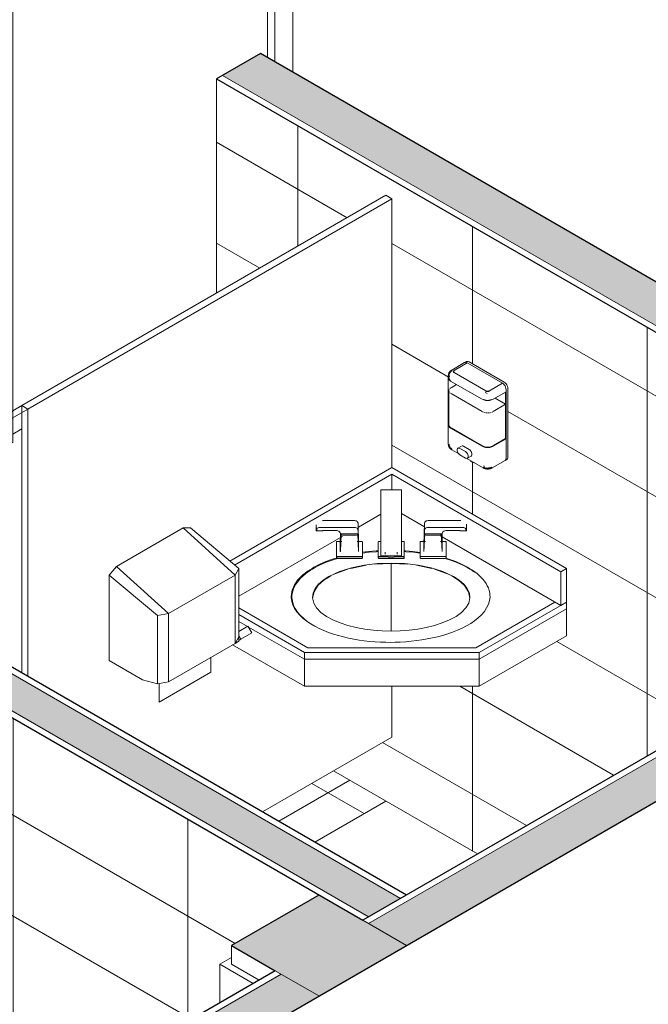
# Model space of a CAD drawing. Header units: metres. Extents: x -33 to 126, y -29 to 31.
# Tile 442 of 656: x 70.21 to 71.74, y 9.43 to 11.82. Entities that reach past the tile are written whole.
import ezdxf

# ---------------------------------------------------------------- set-up
doc = ezdxf.new("R2010")
doc.units = ezdxf.units.M
for name, color, linetype, lineweight in [('A-DOOR', 31, 'Continuous', 18), ('A-DOOR-FRAM', 31, 'Continuous', 25), ('A-FLOR', 192, 'Continuous', 18), ('A-FLOR-PATT', 8, 'Continuous', 18), ('A-GENM', 13, 'Continuous', 18), ('A-WALL', 113, 'Continuous', 18), ('A-WALL-PATT', 111, 'Continuous', 35), ('G-IMPT', 8, 'Continuous', 18), ('P-SANR-FIXT', 6, 'Continuous', 18), ('Q-SPCQ', 91, 'Continuous', 18)]:
    doc.layers.add(name, color=color, linetype=linetype, lineweight=lineweight)

# ---------------------------------------------------------------- blocks, each defined once
blk = doc.blocks.new('_ESPELHO - _ESPELHO-1696828-PERSPECTIVA GERAL')
at = {"layer": 'A-GENM', "lineweight": 9}
for p, q in [((-4.17, 9.5415), (-4.1983, 9.5252)), ((-4.1983, 9.5252), (-4.1175, 9.4786)), ((-4.1983, 9.4319), (-4.1983, 9.5252)), ((-4.1034, 9.4867), (-4.17, 9.5252))]:
    blk.add_line(p, q, dxfattribs=at)
blk = doc.blocks.new('M_Descarga simples1 - 80X160 _PNE F_-1587955-PERSPECTIVA GERAL')
at = {"layer": 'A-DOOR', "lineweight": 9}
for p, q in [((-5.2407, 10.5563), (-4.6791, 10.8806)), ((-4.665, 10.8724), (-5.2266, 10.5482)), ((-4.6791, 10.8806), (-4.6791, 10.2321)), ((-4.665, 10.8724), (-4.6791, 10.8806)), ((-4.665, 10.2239), (-4.665, 10.8724))]:
    blk.add_line(p, q, dxfattribs=at)
blk = doc.blocks.new('Modelos genéricos 2 - Modelos genéricos 3-2388687-PERSPECTIVA GERAL')
at = {"layer": 'A-GENM', "lineweight": 9}
for p, q in [((-3.7811, 10.7305), (-4.1744, 10.5035)), ((-3.3569, 10.4856), (-3.7811, 10.7305)), ((-4.1629, 10.4938), (-3.7811, 10.7142)), ((-3.7811, 10.7142), (-3.371, 10.4774)), ((-3.7811, 10.6756), (-3.7811, 10.7142)), ((-3.8076, 10.6173), (-3.8623, 10.5857)), ((-3.7017, 10.5867), (-3.7576, 10.619)), ((-3.9059, 10.5605), (-4.1527, 10.418)), ((-3.9012, 10.5632), (-3.9043, 10.5614)), ((-3.6607, 10.563), (-3.6638, 10.5648)), ((-3.371, 10.3958), (-3.659, 10.5621)), ((-3.9701, 10.4887), (-3.9701, 10.4862)), ((-3.371, 10.4774), (-3.3569, 10.4856)), ((-3.371, 10.3958), (-3.371, 10.4774)), ((-3.3569, 10.4039), (-3.3569, 10.4856)), ((-4.024, 10.413), (-4.0247, 10.409)), ((-3.3851, 10.4039), (-3.5773, 10.293)), ((-3.569, 10.2815), (-3.3569, 10.4039)), ((-3.569, 10.2815), (-3.3569, 10.4039)), ((-3.3569, 10.4039), (-3.371, 10.3958)), ((-3.3569, 10.4039), (-3.3569, 10.3876)), ((-3.3569, 10.3223), (-3.3569, 10.4039)), ((-3.985, 10.293), (-4.1527, 10.3898)), ((-4.1527, 10.3735), (-3.9933, 10.2815)), ((-4.1527, 10.3735), (-3.9933, 10.2815)), ((-3.3569, 10.3876), (-3.569, 10.2651)), ((-4.1316, 10.345), (-4.1527, 10.3572)), ((-3.9933, 10.2651), (-4.1289, 10.3434)), ((-3.3569, 10.3223), (-3.569, 10.1998)), ((-3.9933, 10.1998), (-4.1675, 10.3004)), ((-3.9933, 10.2815), (-3.569, 10.2815)), ((-3.9933, 10.2651), (-3.9933, 10.2815)), ((-3.9933, 10.2815), (-3.569, 10.2815)), ((-3.9933, 10.1998), (-3.9933, 10.2815)), ((-3.5773, 10.293), (-3.985, 10.293)), ((-3.569, 10.2651), (-3.569, 10.2815)), ((-3.569, 10.2815), (-3.569, 10.1998)), ((-3.569, 10.2651), (-3.9933, 10.2651)), ((-3.569, 10.1998), (-3.9933, 10.1998))]:
    blk.add_line(p, q, dxfattribs=at)
for points in [[(-3.8524, 10.5247, 0), (-3.8375, 10.5265, 0), (-3.8194, 10.528, 0), (-3.8141, 10.5284, 0)], [(-3.7508, 10.5282, 0), (-3.7482, 10.528, 0), (-3.7301, 10.5265, 0), (-3.7125, 10.5243, 0)], [(-4.0254, 10.4143, 0), (-4.0253, 10.4184, 0), (-4.025, 10.4234, 0), (-4.024, 10.4293, 0), (-4.0223, 10.4351, 0), (-4.0201, 10.4405, 0), (-4.0174, 10.4457, 0), (-4.0142, 10.4509, 0), (-4.0105, 10.456, 0), (-4.0064, 10.4608, 0), (-4.0019, 10.4654, 0), (-3.9971, 10.4699, 0), (-3.9918, 10.4744, 0), (-3.9859, 10.4787, 0), (-3.9802, 10.4825, 0), (-3.9748, 10.4858, 0), (-3.9701, 10.4887, 0)], [(-3.9701, 10.4887, 0), (-3.9576, 10.4951, 0), (-3.9417, 10.5022, 0), (-3.9251, 10.5082, 0), (-3.9139, 10.5117, 0)], [(-3.651, 10.5109, 0), (-3.6425, 10.5082, 0), (-3.6259, 10.5022, 0), (-3.61, 10.4951, 0), (-3.5975, 10.4887, 0)], [(-3.5975, 10.4887, 0), (-3.5926, 10.4857, 0), (-3.587, 10.4822, 0), (-3.581, 10.4782, 0), (-3.575, 10.4737, 0), (-3.5696, 10.4691, 0), (-3.5647, 10.4644, 0), (-3.5602, 10.4595, 0), (-3.5561, 10.4544, 0), (-3.5524, 10.4491, 0), (-3.5494, 10.4437, 0), (-3.5468, 10.4382, 0), (-3.5448, 10.4324, 0), (-3.5435, 10.4263, 0), (-3.5429, 10.4207, 0), (-3.5428, 10.4162, 0)], [(-3.7846, 10.3061, 0), (-3.796, 10.3064, 0), (-3.8085, 10.3068, 0), (-3.8218, 10.3075, 0), (-3.8351, 10.3087, 0), (-3.848, 10.3102, 0), (-3.8607, 10.3119, 0), (-3.8734, 10.3141, 0), (-3.886, 10.3166, 0), (-3.8985, 10.3194, 0), (-3.9107, 10.3227, 0), (-3.9228, 10.3263, 0), (-3.9346, 10.3304, 0), (-3.9461, 10.3349, 0), (-3.9572, 10.3398, 0), (-3.9679, 10.3453, 0), (-3.9781, 10.3512, 0), (-3.9877, 10.3576, 0), (-3.9965, 10.3645, 0), (-4.0044, 10.372, 0), (-4.0113, 10.3799, 0), (-4.017, 10.3883, 0), (-4.0213, 10.397, 0), (-4.0242, 10.4064, 0), (-4.0254, 10.4143, 0)], [(-3.5428, 10.4162, 0), (-3.5438, 10.4081, 0), (-3.5467, 10.3986, 0), (-3.5509, 10.3898, 0), (-3.5565, 10.3813, 0), (-3.5634, 10.3732, 0), (-3.5713, 10.3657, 0), (-3.5801, 10.3586, 0), (-3.5897, 10.3521, 0), (-3.6, 10.3461, 0), (-3.6107, 10.3406, 0), (-3.6219, 10.3356, 0), (-3.6335, 10.331, 0), (-3.6454, 10.3269, 0), (-3.6575, 10.3232, 0), (-3.6699, 10.3199, 0), (-3.6824, 10.3169, 0), (-3.6952, 10.3144, 0), (-3.708, 10.3122, 0), (-3.7208, 10.3104, 0), (-3.7338, 10.3088, 0), (-3.7472, 10.3077, 0), (-3.7606, 10.3069, 0), (-3.7732, 10.3064, 0), (-3.7846, 10.3061, 0)]]:
    blk.add_polyline3d(points, dxfattribs=at)
blk = doc.blocks.new('Pedestal_Sink_1 - Pedestal_Sink_7089 2-506972-PERSPECTIVA GERAL')
at = {"layer": 'P-SANR-FIXT', "lineweight": 9}
for p, q in [((-3.7576, 10.6761), (-3.8076, 10.6761)), ((-3.8076, 10.5485), (-3.8076, 10.6745)), ((-3.7576, 10.6745), (-3.7576, 10.5485)), ((-3.965, 10.5913), (-3.965, 10.5782)), ((-3.8718, 10.5852), (-3.956, 10.5852)), ((-3.949, 10.6016), (-3.8718, 10.6016)), ((-3.8628, 10.5945), (-3.8617, 10.5433)), ((-3.8628, 10.5945), (-3.8628, 10.5781)), ((-3.7032, 10.5433), (-3.7021, 10.5945)), ((-3.7021, 10.5945), (-3.7021, 10.5781)), ((-3.6931, 10.6016), (-3.6133, 10.6016)), ((-3.6089, 10.5852), (-3.6931, 10.5852)), ((-3.5999, 10.5782), (-3.5999, 10.5928)), ((-3.9633, 10.5821), (-3.9633, 10.5766)), ((-3.9633, 10.5766), (-3.9505, 10.5766)), ((-3.9469, 10.5778), (-3.9174, 10.5778)), ((-3.9063, 10.5433), (-3.9057, 10.5714)), ((-3.9054, 10.5679), (-3.9063, 10.5268)), ((-3.9061, 10.5268), (-3.9039, 10.5697)), ((-3.9049, 10.5684), (-3.9048, 10.5706)), ((-3.9047, 10.5705), (-3.9048, 10.5686)), ((-3.9039, 10.5697), (-3.8639, 10.5697)), ((-3.9039, 10.5697), (-3.9039, 10.5682)), ((-3.9009, 10.5665), (-3.8668, 10.5665)), ((-3.8639, 10.5697), (-3.8617, 10.5268)), ((-3.8639, 10.5682), (-3.8639, 10.5697)), ((-3.8635, 10.5786), (-3.8636, 10.5807)), ((-3.8634, 10.5785), (-3.8635, 10.5805)), ((-3.8617, 10.5268), (-3.8628, 10.5781)), ((-3.7021, 10.5781), (-3.7032, 10.5268)), ((-3.7032, 10.5268), (-3.701, 10.5697)), ((-3.7015, 10.5785), (-3.7014, 10.5805)), ((-3.7013, 10.5807), (-3.7014, 10.5786)), ((-3.701, 10.5697), (-3.661, 10.5697)), ((-3.701, 10.5697), (-3.701, 10.5682)), ((-3.6981, 10.5665), (-3.664, 10.5665)), ((-3.661, 10.5697), (-3.6588, 10.5268)), ((-3.661, 10.5682), (-3.661, 10.5697)), ((-3.6601, 10.5686), (-3.6602, 10.5705)), ((-3.6601, 10.5706), (-3.6599, 10.5684)), ((-3.6586, 10.5268), (-3.6595, 10.5679)), ((-3.6592, 10.5714), (-3.6586, 10.5433)), ((-3.6475, 10.5778), (-3.618, 10.5778)), ((-3.6144, 10.5766), (-3.6016, 10.5766)), ((-3.6016, 10.5821), (-3.6016, 10.5766)), ((-3.9157, 10.5499), (-3.9157, 10.5155)), ((-3.9061, 10.5508), (-3.9142, 10.5508)), ((-3.9063, 10.5433), (-3.9063, 10.5268)), ((-3.9061, 10.5361), (-3.9061, 10.5268)), ((-3.9057, 10.5512), (-3.9058, 10.5484)), ((-3.9057, 10.5547), (-3.9056, 10.5565)), ((-3.9023, 10.5508), (-3.9048, 10.5508)), ((-3.8629, 10.5508), (-3.8654, 10.5508)), ((-3.8616, 10.5442), (-3.8618, 10.5494)), ((-3.8617, 10.5268), (-3.8617, 10.5432)), ((-3.8539, 10.5508), (-3.8608, 10.5508)), ((-3.8524, 10.5155), (-3.8524, 10.5499)), ((-3.8141, 10.5499), (-3.8141, 10.5155)), ((-3.8076, 10.5508), (-3.8126, 10.5508)), ((-3.7523, 10.5508), (-3.7576, 10.5508)), ((-3.7508, 10.5155), (-3.7508, 10.5499)), ((-3.7125, 10.5499), (-3.7125, 10.5155)), ((-3.703, 10.5508), (-3.711, 10.5508)), ((-3.7033, 10.5442), (-3.703, 10.5494)), ((-3.7032, 10.5432), (-3.7032, 10.5267)), ((-3.6995, 10.5508), (-3.702, 10.5508)), ((-3.66, 10.5508), (-3.6626, 10.5508)), ((-3.6593, 10.5565), (-3.6592, 10.5547)), ((-3.6591, 10.5484), (-3.6592, 10.5512)), ((-3.6507, 10.5508), (-3.6588, 10.5508)), ((-3.6588, 10.5268), (-3.6588, 10.5361)), ((-3.6586, 10.5433), (-3.6586, 10.5268)), ((-3.6492, 10.5155), (-3.6492, 10.5499)), ((-3.9157, 10.5155), (-3.9157, 10.5148)), ((-3.9157, 10.5154), (-3.9157, 10.5109)), ((-3.9143, 10.5143), (-3.9138, 10.5143)), ((-3.9138, 10.5144), (-3.8543, 10.5144)), ((-3.9138, 10.5143), (-3.8543, 10.5143)), ((-3.8543, 10.5137), (-3.9138, 10.5137)), ((-3.9063, 10.5268), (-3.9061, 10.5268)), ((-3.8543, 10.5143), (-3.8538, 10.5143)), ((-3.8524, 10.5148), (-3.8524, 10.5155)), ((-3.8524, 10.5109), (-3.8524, 10.5154)), ((-3.8141, 10.5155), (-3.8141, 10.5148)), ((-3.8141, 10.5154), (-3.8141, 10.5109)), ((-3.8127, 10.5143), (-3.8122, 10.5143)), ((-3.8122, 10.5144), (-3.7934, 10.5144)), ((-3.8122, 10.5143), (-3.7933, 10.5143)), ((-3.7926, 10.5137), (-3.8122, 10.5137)), ((-3.8076, 10.5163), (-3.7576, 10.5163)), ((-3.8076, 10.515), (-3.7576, 10.515)), ((-3.797, 10.5253), (-3.797, 10.5198)), ((-3.7527, 10.5137), (-3.7728, 10.5137)), ((-3.7719, 10.5143), (-3.7527, 10.5143)), ((-3.7718, 10.5144), (-3.7527, 10.5144)), ((-3.7682, 10.5198), (-3.7682, 10.5253)), ((-3.7527, 10.5143), (-3.7522, 10.5143)), ((-3.7508, 10.5148), (-3.7508, 10.5155)), ((-3.7508, 10.5109), (-3.7508, 10.5154)), ((-3.7125, 10.5155), (-3.7125, 10.5148)), ((-3.7125, 10.5148), (-3.7125, 10.5109)), ((-3.7106, 10.5144), (-3.651, 10.5144)), ((-3.6588, 10.5268), (-3.6586, 10.5268)), ((-3.6492, 10.5148), (-3.6492, 10.5155)), ((-3.6492, 10.5109), (-3.6492, 10.5148)), ((-3.8543, 10.5098), (-3.9138, 10.5098)), ((-3.881, 10.4857), (-3.8437, 10.4935)), ((-3.8227, 10.4961), (-3.7826, 10.4975)), ((-3.7527, 10.5098), (-3.8122, 10.5098)), ((-3.7826, 10.4975), (-3.7425, 10.4961)), ((-3.7215, 10.4935), (-3.6842, 10.4857)), ((-3.7106, 10.5098), (-3.651, 10.5098)), ((-3.934, 10.4645), (-3.934, 10.4662)), ((-3.9231, 10.4705), (-3.8876, 10.4838)), ((-3.6776, 10.4838), (-3.6421, 10.4705)), ((-3.6312, 10.4662), (-3.6312, 10.4645)), ((-4.0236, 10.4044), (-4.0236, 10.4143))]:
    blk.add_line(p, q, dxfattribs=at)
for points in [[(-3.8076, 10.6745, 0), (-3.8076, 10.6756, 0), (-3.8076, 10.6761, 0)], [(-3.7576, 10.6761, 0), (-3.7576, 10.6756, 0), (-3.7576, 10.6745, 0)], [(-3.956, 10.5852, 0), (-3.9582, 10.585, 0), (-3.9603, 10.5843, 0), (-3.9621, 10.5832, 0), (-3.9636, 10.5818, 0), (-3.9645, 10.5802, 0), (-3.965, 10.5784, 0)], [(-3.8718, 10.6016, 0), (-3.8695, 10.6014, 0), (-3.8674, 10.6007, 0), (-3.8655, 10.5995, 0), (-3.8641, 10.5981, 0), (-3.8632, 10.5964, 0), (-3.8628, 10.5945, 0)], [(-3.8628, 10.5781, 0), (-3.8632, 10.5799, 0), (-3.8641, 10.5816, 0), (-3.8655, 10.5831, 0), (-3.8674, 10.5842, 0), (-3.8695, 10.5849, 0), (-3.8718, 10.5852, 0)], [(-3.7021, 10.5945, 0), (-3.7017, 10.5964, 0), (-3.7008, 10.5981, 0), (-3.6993, 10.5995, 0), (-3.6975, 10.6007, 0), (-3.6954, 10.6014, 0), (-3.6931, 10.6016, 0)], [(-3.6931, 10.5852, 0), (-3.6954, 10.5849, 0), (-3.6975, 10.5842, 0), (-3.6993, 10.5831, 0), (-3.7008, 10.5816, 0), (-3.7017, 10.5799, 0), (-3.7021, 10.5781, 0)], [(-3.5999, 10.5784, 0), (-3.6003, 10.5802, 0), (-3.6013, 10.5818, 0), (-3.6027, 10.5832, 0), (-3.6046, 10.5843, 0), (-3.6067, 10.585, 0), (-3.6089, 10.5852, 0)], [(-3.965, 10.5784, 0), (-3.9649, 10.578, 0), (-3.9648, 10.5776, 0), (-3.9645, 10.5772, 0), (-3.9642, 10.5769, 0), (-3.9638, 10.5767, 0), (-3.9633, 10.5766, 0)], [(-3.9505, 10.5766, 0), (-3.9502, 10.5766, 0), (-3.9499, 10.5767, 0), (-3.9496, 10.5768, 0), (-3.9494, 10.577, 0)], [(-3.9494, 10.577, 0), (-3.9489, 10.5774, 0), (-3.9483, 10.5776, 0), (-3.9476, 10.5778, 0), (-3.9469, 10.5778, 0)], [(-3.9174, 10.5778, 0), (-3.9147, 10.5776, 0), (-3.9121, 10.5769, 0), (-3.9098, 10.5757, 0), (-3.9079, 10.5741, 0), (-3.9065, 10.5722, 0), (-3.9056, 10.5701, 0), (-3.9054, 10.5679, 0)], [(-3.9039, 10.5682, 0), (-3.903, 10.567, 0), (-3.9009, 10.5665, 0)], [(-3.8668, 10.5665, 0), (-3.8647, 10.567, 0), (-3.8639, 10.5682, 0)], [(-3.701, 10.5682, 0), (-3.7001, 10.567, 0), (-3.6981, 10.5665, 0)], [(-3.664, 10.5665, 0), (-3.6619, 10.567, 0), (-3.661, 10.5682, 0)], [(-3.6595, 10.5679, 0), (-3.6592, 10.5701, 0), (-3.6584, 10.5722, 0), (-3.657, 10.5741, 0), (-3.6551, 10.5757, 0), (-3.6528, 10.5769, 0), (-3.6502, 10.5776, 0), (-3.6475, 10.5778, 0)], [(-3.618, 10.5778, 0), (-3.6173, 10.5778, 0), (-3.6166, 10.5776, 0), (-3.616, 10.5774, 0), (-3.6155, 10.577, 0)], [(-3.6155, 10.577, 0), (-3.6153, 10.5768, 0), (-3.615, 10.5767, 0), (-3.6147, 10.5766, 0), (-3.6144, 10.5766, 0)], [(-3.6016, 10.5766, 0), (-3.6011, 10.5767, 0), (-3.6007, 10.5769, 0), (-3.6003, 10.5772, 0), (-3.6001, 10.5776, 0), (-3.5999, 10.578, 0), (-3.5999, 10.5784, 0)], [(-3.9142, 10.5508, 0), (-3.9146, 10.5507, 0), (-3.915, 10.5506, 0), (-3.9153, 10.5505, 0), (-3.9155, 10.5503, 0), (-3.9156, 10.5501, 0), (-3.9157, 10.5499, 0)], [(-3.8524, 10.5499, 0), (-3.8525, 10.5501, 0), (-3.8526, 10.5503, 0), (-3.8529, 10.5505, 0), (-3.8532, 10.5506, 0), (-3.8535, 10.5507, 0), (-3.8539, 10.5508, 0)], [(-3.8126, 10.5508, 0), (-3.813, 10.5507, 0), (-3.8134, 10.5506, 0), (-3.8137, 10.5505, 0), (-3.8139, 10.5503, 0), (-3.814, 10.5501, 0), (-3.8141, 10.5499, 0)], [(-3.8076, 10.5163, 0), (-3.8076, 10.5208, 0), (-3.8076, 10.5258, 0), (-3.8076, 10.531, 0), (-3.8076, 10.536, 0), (-3.8076, 10.5408, 0), (-3.8076, 10.545, 0), (-3.8076, 10.5485, 0)], [(-3.7576, 10.5485, 0), (-3.7576, 10.545, 0), (-3.7576, 10.5408, 0), (-3.7576, 10.536, 0), (-3.7576, 10.531, 0), (-3.7576, 10.5258, 0), (-3.7576, 10.5208, 0), (-3.7576, 10.5163, 0)], [(-3.7508, 10.5499, 0), (-3.7509, 10.5501, 0), (-3.751, 10.5503, 0), (-3.7513, 10.5505, 0), (-3.7516, 10.5506, 0), (-3.7519, 10.5507, 0), (-3.7523, 10.5508, 0)], [(-3.711, 10.5508, 0), (-3.7114, 10.5507, 0), (-3.7117, 10.5506, 0), (-3.712, 10.5505, 0), (-3.7123, 10.5503, 0), (-3.7124, 10.5501, 0), (-3.7125, 10.5499, 0)], [(-3.6492, 10.5499, 0), (-3.6492, 10.5501, 0), (-3.6494, 10.5503, 0), (-3.6496, 10.5505, 0), (-3.6499, 10.5506, 0), (-3.6503, 10.5507, 0), (-3.6507, 10.5508, 0)], [(-3.9157, 10.5155, 0), (-3.9156, 10.5152, 0), (-3.9154, 10.5149, 0), (-3.9152, 10.5147, 0), (-3.9148, 10.5145, 0), (-3.9143, 10.5144, 0), (-3.9138, 10.5144, 0)], [(-3.9138, 10.5137, 0), (-3.9143, 10.5138, 0), (-3.9148, 10.5139, 0), (-3.9152, 10.5141, 0), (-3.9154, 10.5143, 0)], [(-3.8543, 10.5144, 0), (-3.8538, 10.5144, 0), (-3.8534, 10.5145, 0), (-3.853, 10.5147, 0), (-3.8527, 10.5149, 0), (-3.8525, 10.5152, 0), (-3.8524, 10.5155, 0)], [(-3.8527, 10.5143, 0), (-3.853, 10.5141, 0), (-3.8534, 10.5139, 0), (-3.8538, 10.5138, 0), (-3.8543, 10.5137, 0)], [(-3.8141, 10.5265, 0), (-3.8182, 10.5262, 0), (-3.8363, 10.5247, 0), (-3.8524, 10.5227, 0)], [(-3.8141, 10.5155, 0), (-3.814, 10.5152, 0), (-3.8138, 10.5149, 0), (-3.8136, 10.5147, 0), (-3.8132, 10.5145, 0), (-3.8127, 10.5144, 0), (-3.8122, 10.5144, 0)], [(-3.8122, 10.5137, 0), (-3.8127, 10.5138, 0), (-3.8132, 10.5139, 0), (-3.8136, 10.5141, 0), (-3.8138, 10.5143, 0)], [(-3.8076, 10.5151, 0), (-3.8076, 10.5153, 0), (-3.8076, 10.5157, 0), (-3.8076, 10.5163, 0)], [(-3.7705, 10.5153, 0), (-3.7724, 10.5139, 0), (-3.7754, 10.5126, 0), (-3.7789, 10.5118, 0), (-3.7826, 10.5115, 0), (-3.7863, 10.5118, 0), (-3.7898, 10.5126, 0), (-3.7928, 10.5139, 0), (-3.7948, 10.5154, 0)], [(-3.7576, 10.5163, 0), (-3.7576, 10.5157, 0), (-3.7576, 10.5153, 0), (-3.7576, 10.5151, 0)], [(-3.7527, 10.5144, 0), (-3.7522, 10.5144, 0), (-3.7518, 10.5145, 0), (-3.7514, 10.5147, 0), (-3.7511, 10.5149, 0), (-3.7509, 10.5152, 0), (-3.7508, 10.5155, 0)], [(-3.7511, 10.5143, 0), (-3.7514, 10.5141, 0), (-3.7518, 10.5139, 0), (-3.7522, 10.5138, 0), (-3.7527, 10.5137, 0)], [(-3.7124, 10.5226, 0), (-3.7289, 10.5247, 0), (-3.747, 10.5262, 0), (-3.7508, 10.5265, 0)], [(-3.7125, 10.5155, 0), (-3.7124, 10.5152, 0), (-3.7122, 10.5149, 0), (-3.7119, 10.5147, 0), (-3.7115, 10.5145, 0), (-3.7111, 10.5144, 0), (-3.7106, 10.5144, 0)], [(-3.651, 10.5144, 0), (-3.6506, 10.5144, 0), (-3.6501, 10.5145, 0), (-3.6497, 10.5147, 0), (-3.6494, 10.5149, 0), (-3.6492, 10.5152, 0), (-3.6492, 10.5155, 0)], [(-3.9129, 10.5099, 0), (-3.9239, 10.5064, 0), (-3.9405, 10.5004, 0), (-3.9564, 10.4933, 0), (-3.9689, 10.4869, 0)], [(-3.934, 10.4662, 0), (-3.9083, 10.4781, 0), (-3.8792, 10.4872, 0), (-3.848, 10.4935, 0), (-3.8156, 10.4973, 0), (-3.7826, 10.4986, 0)], [(-3.9138, 10.5098, 0), (-3.9143, 10.5098, 0), (-3.9148, 10.5099, 0), (-3.9152, 10.5101, 0), (-3.9154, 10.5103, 0), (-3.9156, 10.5106, 0), (-3.9157, 10.5109, 0)], [(-3.9141, 10.5117, 0), (-3.9141, 10.5115, 0), (-3.9139, 10.5112, 0)], [(-3.8524, 10.5109, 0), (-3.8525, 10.5106, 0), (-3.8527, 10.5103, 0), (-3.853, 10.5101, 0), (-3.8534, 10.5099, 0), (-3.8538, 10.5098, 0), (-3.8543, 10.5098, 0)], [(-3.8542, 10.5112, 0), (-3.8541, 10.5115, 0), (-3.854, 10.5117, 0)], [(-3.8122, 10.5098, 0), (-3.8127, 10.5098, 0), (-3.8132, 10.5099, 0), (-3.8136, 10.5101, 0), (-3.8138, 10.5103, 0), (-3.814, 10.5106, 0), (-3.8141, 10.5109, 0)], [(-3.8125, 10.5117, 0), (-3.8125, 10.5115, 0), (-3.8123, 10.5112, 0)], [(-3.7826, 10.4986, 0), (-3.7496, 10.4973, 0), (-3.7172, 10.4935, 0), (-3.686, 10.4872, 0), (-3.6569, 10.4781, 0), (-3.6312, 10.4662, 0)], [(-3.7826, 10.4975, 0), (-3.7826, 10.4668, 0), (-3.7826, 10.4331, 0), (-3.7826, 10.3982, 0), (-3.7826, 10.3642, 0), (-3.7826, 10.3335, 0)], [(-3.7508, 10.5109, 0), (-3.7509, 10.5106, 0), (-3.7511, 10.5103, 0), (-3.7514, 10.5101, 0), (-3.7518, 10.5099, 0), (-3.7522, 10.5098, 0), (-3.7527, 10.5098, 0)], [(-3.7526, 10.5112, 0), (-3.7525, 10.5115, 0), (-3.7524, 10.5117, 0)], [(-3.7106, 10.5098, 0), (-3.7111, 10.5098, 0), (-3.7115, 10.5099, 0), (-3.7119, 10.5101, 0), (-3.7122, 10.5103, 0), (-3.7124, 10.5106, 0), (-3.7125, 10.5109, 0)], [(-3.7109, 10.5117, 0), (-3.7108, 10.5115, 0), (-3.7106, 10.5112, 0)], [(-3.5963, 10.4869, 0), (-3.6088, 10.4933, 0), (-3.6247, 10.5004, 0), (-3.6413, 10.5064, 0), (-3.6523, 10.5099, 0)], [(-3.651, 10.5112, 0), (-3.6508, 10.5115, 0), (-3.6508, 10.5117, 0)], [(-3.6492, 10.5109, 0), (-3.6492, 10.5106, 0), (-3.6494, 10.5103, 0), (-3.6497, 10.5101, 0), (-3.6501, 10.5099, 0), (-3.6506, 10.5098, 0), (-3.651, 10.5098, 0)], [(-3.9689, 10.4869, 0), (-3.9738, 10.4839, 0), (-3.9794, 10.4804, 0), (-3.9854, 10.4764, 0), (-3.9914, 10.4719, 0), (-3.9968, 10.4672, 0), (-4.0017, 10.4626, 0), (-4.0062, 10.4577, 0), (-4.0103, 10.4526, 0), (-4.014, 10.4473, 0), (-4.017, 10.4419, 0), (-4.0196, 10.4364, 0), (-4.0216, 10.4306, 0), (-4.0229, 10.4244, 0), (-4.0235, 10.4189, 0), (-4.0236, 10.4143, 0)], [(-3.9736, 10.4135, 0), (-3.9699, 10.4288, 0), (-3.9606, 10.4438, 0), (-3.9459, 10.4574, 0), (-3.9295, 10.4674, 0)], [(-3.9736, 10.414, 0), (-3.9723, 10.4257, 0), (-3.9672, 10.437, 0), (-3.9588, 10.4477, 0), (-3.9476, 10.4574, 0), (-3.934, 10.4662, 0)], [(-3.6357, 10.4674, 0), (-3.6193, 10.4574, 0), (-3.6046, 10.4438, 0), (-3.5953, 10.4288, 0), (-3.5916, 10.4135, 0)], [(-3.6312, 10.4662, 0), (-3.6176, 10.4574, 0), (-3.6064, 10.4477, 0), (-3.598, 10.437, 0), (-3.5929, 10.4257, 0), (-3.5916, 10.414, 0)], [(-3.5805, 10.4769, 0), (-3.5863, 10.4807, 0), (-3.5916, 10.484, 0), (-3.5963, 10.4869, 0)], [(-4.0236, 10.4143, 0), (-4.0226, 10.4062, 0), (-4.0197, 10.3967, 0), (-4.0155, 10.388, 0), (-4.0099, 10.3795, 0), (-4.003, 10.3714, 0), (-3.9951, 10.3639, 0), (-3.9863, 10.3568, 0), (-3.9768, 10.3504, 0)], [(-3.7826, 10.3335, 0), (-3.8043, 10.3341, 0), (-3.8258, 10.3357, 0), (-3.847, 10.3383, 0), (-3.8676, 10.3421, 0), (-3.8876, 10.347, 0), (-3.9065, 10.3532, 0), (-3.9241, 10.3605, 0), (-3.9399, 10.369, 0), (-3.9533, 10.3788, 0), (-3.9639, 10.3898, 0), (-3.9708, 10.4016, 0), (-3.9736, 10.414, 0)], [(-3.5916, 10.414, 0), (-3.5944, 10.4016, 0), (-3.6013, 10.3898, 0), (-3.6119, 10.3788, 0), (-3.6253, 10.369, 0), (-3.6411, 10.3605, 0), (-3.6587, 10.3532, 0), (-3.6776, 10.347, 0), (-3.6976, 10.3421, 0), (-3.7182, 10.3383, 0), (-3.7394, 10.3357, 0), (-3.7609, 10.3341, 0), (-3.7826, 10.3335, 0)]]:
    blk.add_polyline3d(points, dxfattribs=at)
blk = doc.blocks.new('Soap_Dispenser_3270 - sab liquida-2388791-PERSPECTIVA GERAL')
at = {"layer": 'A-GENM', "lineweight": 9}
for p, q in [((-3.6043, 10.9849), (-3.6357, 10.9667)), ((-3.598, 10.9842), (-3.6294, 10.9661)), ((-3.598, 10.9842), (-3.6294, 10.9661)), ((-3.5998, 10.9874), (-3.6043, 10.9849)), ((-3.5127, 10.935), (-3.598, 10.9842)), ((-3.5127, 10.935), (-3.598, 10.9842)), ((-3.5935, 10.9868), (-3.5082, 10.9376)), ((-3.644, 10.9531), (-3.644, 10.9479)), ((-3.644, 10.9479), (-3.644, 10.8339)), ((-3.6313, 10.9635), (-3.6313, 10.9622)), ((-3.6313, 10.9622), (-3.6304, 10.9603)), ((-3.6294, 10.9609), (-3.5531, 10.9168)), ((-3.6294, 10.9609), (-3.5531, 10.9168)), ((-3.6385, 10.9234), (-3.64, 10.9221)), ((-3.562, 10.8961), (-3.6384, 10.9402)), ((-3.6384, 10.9402), (-3.562, 10.8961)), ((-3.624, 10.9318), (-3.6373, 10.9242)), ((-3.5441, 10.9168), (-3.5127, 10.935)), ((-3.5441, 10.9168), (-3.5127, 10.935)), ((-3.5037, 10.9194), (-3.5037, 10.9142)), ((-3.5037, 10.7535), (-3.5037, 10.9194)), ((-3.4992, 10.922), (-3.4992, 10.7561)), ((-3.6424, 10.917), (-3.6424, 10.8339)), ((-3.64, 10.912), (-3.6385, 10.9107)), ((-3.6373, 10.9099), (-3.562, 10.8665)), ((-3.5497, 10.9099), (-3.5546, 10.9128)), ((-3.5351, 10.8961), (-3.5037, 10.9142)), ((-3.5351, 10.8961), (-3.5037, 10.9142)), ((-3.5048, 10.884), (-3.5304, 10.8988)), ((-3.5048, 10.8008), (-3.5048, 10.9136)), ((-3.5037, 10.8002), (-3.5037, 10.9142)), ((-3.5351, 10.8665), (-3.5048, 10.884)), ((-3.5048, 10.8008), (-3.5048, 10.884)), ((-3.5609, 10.8658), (-3.5582, 10.8645)), ((-3.5569, 10.8641), (-3.5535, 10.8633)), ((-3.5522, 10.8631), (-3.5486, 10.8629)), ((-3.5473, 10.8629), (-3.5441, 10.8632)), ((-3.5424, 10.8635), (-3.5398, 10.8642)), ((-3.5379, 10.865), (-3.5362, 10.8658)), ((-3.644, 10.8339), (-3.6433, 10.8367)), ((-3.644, 10.8339), (-3.644, 10.7872)), ((-3.6439, 10.8329), (-3.6428, 10.83)), ((-3.6427, 10.83), (-3.6384, 10.8261)), ((-3.6424, 10.8339), (-3.6418, 10.8313)), ((-3.6418, 10.8313), (-3.6424, 10.8339)), ((-3.6384, 10.8261), (-3.562, 10.782)), ((-3.562, 10.782), (-3.6384, 10.8261)), ((-3.562, 10.7833), (-3.6373, 10.8267)), ((-3.6373, 10.8267), (-3.562, 10.7833)), ((-3.562, 10.7833), (-3.6373, 10.8267)), ((-3.5351, 10.782), (-3.5037, 10.8002)), ((-3.5037, 10.8002), (-3.5351, 10.782)), ((-3.5347, 10.7835), (-3.5048, 10.8008)), ((-3.5347, 10.7835), (-3.5048, 10.8008)), ((-3.5048, 10.8008), (-3.5347, 10.7835)), ((-3.5048, 10.8008), (-3.5037, 10.8002)), ((-3.5048, 10.8008), (-3.5037, 10.8002)), ((-3.5037, 10.8002), (-3.5037, 10.7535)), ((-3.6117, 10.7825), (-3.6207, 10.7773)), ((-3.6025, 10.7691), (-3.6159, 10.7768)), ((-3.6069, 10.782), (-3.5935, 10.7742)), ((-3.562, 10.782), (-3.5586, 10.7805)), ((-3.5609, 10.7827), (-3.5582, 10.7814)), ((-3.5582, 10.7814), (-3.5609, 10.7827)), ((-3.5586, 10.7805), (-3.554, 10.7793)), ((-3.5573, 10.7811), (-3.5536, 10.7801)), ((-3.5536, 10.7801), (-3.5573, 10.7811)), ((-3.5531, 10.7801), (-3.5486, 10.7797)), ((-3.5486, 10.7797), (-3.5531, 10.7801)), ((-3.5486, 10.7797), (-3.5441, 10.7801)), ((-3.5441, 10.7801), (-3.5486, 10.7797)), ((-3.5436, 10.7801), (-3.5398, 10.7811)), ((-3.5398, 10.7811), (-3.5436, 10.7801)), ((-3.5432, 10.7792), (-3.5386, 10.7804)), ((-3.539, 10.7814), (-3.5362, 10.7827)), ((-3.5362, 10.7827), (-3.539, 10.7814)), ((-3.5385, 10.7805), (-3.5351, 10.782)), ((-3.6357, 10.7736), (-3.6182, 10.7635)), ((-3.6159, 10.7613), (-3.6025, 10.7535)), ((-3.6004, 10.7532), (-3.5594, 10.7295)), ((-3.5977, 10.753), (-3.5887, 10.7582)), ((-3.5881, 10.7587), (-3.5887, 10.7582)), ((-3.5582, 10.7344), (-3.5559, 10.7331)), ((-3.5582, 10.7344), (-3.5559, 10.7331)), ((-3.5377, 10.7295), (-3.5063, 10.7477)), ((-3.5063, 10.7477), (-3.5018, 10.7503))]:
    blk.add_line(p, q, dxfattribs=at)
for points in [[(-3.644, 10.9531, 0), (-3.6439, 10.9541, 0), (-3.6438, 10.9552, 0), (-3.6436, 10.9562, 0), (-3.6434, 10.9571, 0), (-3.6431, 10.9581, 0), (-3.6428, 10.9589, 0), (-3.6424, 10.9598, 0), (-3.642, 10.9606, 0), (-3.6415, 10.9613, 0), (-3.641, 10.962, 0), (-3.6405, 10.9627, 0), (-3.64, 10.9633, 0), (-3.6394, 10.9639, 0), (-3.6389, 10.9644, 0), (-3.6383, 10.9649, 0), (-3.6378, 10.9653, 0), (-3.6372, 10.9658, 0), (-3.6367, 10.9661, 0), (-3.6361, 10.9665, 0), (-3.6357, 10.9667, 0)], [(-3.6294, 10.9661, 0), (-3.6313, 10.9635, 0), (-3.6294, 10.9609, 0)], [(-3.6294, 10.9661, 0), (-3.6304, 10.9653, 0), (-3.631, 10.9644, 0), (-3.6313, 10.9635, 0), (-3.631, 10.9625, 0), (-3.6304, 10.9617, 0), (-3.6294, 10.9609, 0)], [(-3.6043, 10.9849, 0), (-3.6025, 10.9854, 0), (-3.6003, 10.9852, 0), (-3.598, 10.9842, 0)], [(-3.598, 10.9842, 0), (-3.6003, 10.9852, 0), (-3.6025, 10.9854, 0), (-3.6043, 10.9849, 0)], [(-3.6013, 10.9861, 0), (-3.5998, 10.9874, 0), (-3.598, 10.988, 0), (-3.5958, 10.9878, 0), (-3.5935, 10.9868, 0)], [(-3.6423, 10.9525, 0), (-3.6433, 10.9508, 0), (-3.644, 10.9479, 0), (-3.6433, 10.9451, 0), (-3.6414, 10.9424, 0), (-3.6384, 10.9402, 0)], [(-3.6384, 10.9402, 0), (-3.644, 10.9479, 0), (-3.643, 10.9512, 0)], [(-3.6424, 10.9531, 0), (-3.6423, 10.954, 0), (-3.6422, 10.9549, 0), (-3.6421, 10.9558, 0), (-3.6419, 10.9567, 0), (-3.6416, 10.9575, 0), (-3.6413, 10.9583, 0), (-3.641, 10.9591, 0), (-3.6406, 10.9598, 0), (-3.6402, 10.9605, 0), (-3.6397, 10.9611, 0), (-3.6393, 10.9617, 0), (-3.6388, 10.9623, 0), (-3.6383, 10.9628, 0), (-3.6378, 10.9632, 0), (-3.6373, 10.9637, 0), (-3.6368, 10.9641, 0), (-3.6363, 10.9645, 0), (-3.6358, 10.9648, 0), (-3.6353, 10.9651, 0), (-3.635, 10.9653, 0)], [(-3.6411, 10.9518, 0), (-3.6424, 10.9479, 0), (-3.6412, 10.9443, 0)], [(-3.6401, 10.943, 0), (-3.6418, 10.9453, 0), (-3.6424, 10.9479, 0), (-3.6418, 10.9505, 0)], [(-3.631, 10.9612, 0), (-3.6313, 10.9622, 0), (-3.631, 10.9631, 0)], [(-3.6418, 10.9196, 0), (-3.6424, 10.917, 0), (-3.6418, 10.9144, 0)], [(-3.5127, 10.935, 0), (-3.5103, 10.9333, 0), (-3.5082, 10.931, 0), (-3.5063, 10.9283, 0), (-3.5049, 10.9253, 0), (-3.504, 10.9223, 0), (-3.5037, 10.9194, 0)], [(-3.5037, 10.9194, 0), (-3.504, 10.9223, 0), (-3.5049, 10.9253, 0), (-3.5063, 10.9283, 0), (-3.5082, 10.931, 0), (-3.5103, 10.9333, 0), (-3.5127, 10.935, 0)], [(-3.5082, 10.9376, 0), (-3.5058, 10.9359, 0), (-3.5037, 10.9336, 0), (-3.5018, 10.9309, 0), (-3.5004, 10.9279, 0), (-3.4995, 10.9249, 0), (-3.4992, 10.922, 0)], [(-3.5351, 10.8961, 0), (-3.5486, 10.8929, 0), (-3.562, 10.8961, 0)], [(-3.562, 10.8961, 0), (-3.5581, 10.8943, 0), (-3.5535, 10.8932, 0), (-3.5486, 10.8929, 0), (-3.5436, 10.8932, 0), (-3.5391, 10.8943, 0), (-3.5351, 10.8961, 0)], [(-3.5531, 10.9168, 0), (-3.5486, 10.9157, 0), (-3.5441, 10.9168, 0)], [(-3.5531, 10.9168, 0), (-3.5518, 10.9162, 0), (-3.5502, 10.9159, 0), (-3.5486, 10.9157, 0), (-3.5469, 10.9159, 0), (-3.5454, 10.9162, 0), (-3.5441, 10.9168, 0)], [(-3.5531, 10.9155, 0), (-3.5486, 10.9145, 0), (-3.5441, 10.9155, 0)], [(-3.5441, 10.9155, 0), (-3.5454, 10.9149, 0), (-3.5469, 10.9146, 0), (-3.5486, 10.9145, 0), (-3.5502, 10.9146, 0), (-3.5518, 10.9149, 0), (-3.5531, 10.9155, 0)], [(-3.6384, 10.8261, 0), (-3.6414, 10.8284, 0), (-3.6433, 10.831, 0), (-3.644, 10.8339, 0)], [(-3.6415, 10.8307, 0), (-3.64, 10.8288, 0), (-3.6385, 10.8276, 0)], [(-3.6385, 10.8276, 0), (-3.64, 10.8288, 0), (-3.6415, 10.8307, 0)], [(-3.644, 10.7872, 0), (-3.6439, 10.7862, 0), (-3.6438, 10.7852, 0), (-3.6436, 10.7842, 0), (-3.6434, 10.7832, 0), (-3.6431, 10.7823, 0), (-3.6428, 10.7814, 0), (-3.6424, 10.7805, 0), (-3.642, 10.7797, 0), (-3.6415, 10.779, 0), (-3.641, 10.7783, 0), (-3.6405, 10.7776, 0), (-3.64, 10.777, 0), (-3.6394, 10.7764, 0), (-3.6389, 10.7759, 0), (-3.6383, 10.7754, 0), (-3.6378, 10.775, 0), (-3.6372, 10.7746, 0), (-3.6367, 10.7742, 0), (-3.6361, 10.7738, 0), (-3.6357, 10.7736, 0)], [(-3.6424, 10.7872, 0), (-3.6423, 10.7863, 0), (-3.6422, 10.7854, 0), (-3.6421, 10.7845, 0), (-3.6419, 10.7836, 0), (-3.6416, 10.7828, 0), (-3.6413, 10.782, 0), (-3.641, 10.7812, 0), (-3.6406, 10.7805, 0), (-3.6402, 10.7798, 0), (-3.6397, 10.7792, 0), (-3.6393, 10.7786, 0), (-3.6388, 10.7781, 0), (-3.6383, 10.7776, 0), (-3.6378, 10.7771, 0), (-3.6373, 10.7766, 0), (-3.6368, 10.7762, 0), (-3.6363, 10.7759, 0), (-3.6358, 10.7755, 0), (-3.6353, 10.7752, 0), (-3.635, 10.775, 0)], [(-3.6159, 10.7768, 0), (-3.6177, 10.7776, 0), (-3.6193, 10.7777, 0), (-3.6207, 10.7773, 0), (-3.6218, 10.7763, 0), (-3.6224, 10.7748, 0), (-3.6227, 10.7729, 0), (-3.6224, 10.7708, 0), (-3.6218, 10.7685, 0), (-3.6207, 10.7663, 0), (-3.6193, 10.7643, 0), (-3.6177, 10.7626, 0), (-3.6159, 10.7613, 0)], [(-3.6103, 10.7829, 0), (-3.6087, 10.7828, 0), (-3.6069, 10.782, 0)], [(-3.5351, 10.782, 0), (-3.5391, 10.7803, 0), (-3.5436, 10.7792, 0), (-3.5486, 10.7788, 0), (-3.5535, 10.7792, 0), (-3.5581, 10.7803, 0), (-3.562, 10.782, 0)], [(-3.554, 10.7792, 0), (-3.5486, 10.7788, 0), (-3.5432, 10.7792, 0)], [(-3.6025, 10.7535, 0), (-3.6007, 10.7528, 0), (-3.5991, 10.7526, 0), (-3.5977, 10.753, 0), (-3.5966, 10.754, 0), (-3.596, 10.7555, 0), (-3.5957, 10.7574, 0), (-3.596, 10.7595, 0), (-3.5966, 10.7618, 0), (-3.5977, 10.764, 0), (-3.5991, 10.7661, 0), (-3.6007, 10.7678, 0), (-3.6025, 10.7691, 0)], [(-3.5935, 10.7742, 0), (-3.5917, 10.773, 0), (-3.5901, 10.7713, 0), (-3.5887, 10.7692, 0), (-3.5876, 10.767, 0), (-3.587, 10.7647, 0), (-3.5867, 10.7626, 0), (-3.587, 10.7607, 0), (-3.5876, 10.7592, 0)], [(-3.5037, 10.7535, 0), (-3.504, 10.751, 0), (-3.5049, 10.749, 0), (-3.5063, 10.7477, 0)], [(-3.5063, 10.7477, 0), (-3.5049, 10.749, 0), (-3.504, 10.751, 0), (-3.5037, 10.7535, 0)], [(-3.4992, 10.7561, 0), (-3.4995, 10.7536, 0), (-3.5004, 10.7516, 0), (-3.5018, 10.7503, 0), (-3.5037, 10.7497, 0)], [(-3.5814, 10.7423, 0), (-3.5833, 10.7425, 0), (-3.5856, 10.7431, 0), (-3.5876, 10.7439, 0), (-3.5891, 10.7451, 0), (-3.5901, 10.7464, 0), (-3.5904, 10.7478, 0)], [(-3.5594, 10.7295, 0), (-3.5589, 10.7292, 0), (-3.5583, 10.7289, 0), (-3.5577, 10.7287, 0), (-3.5572, 10.7284, 0), (-3.5566, 10.7282, 0), (-3.5561, 10.728, 0), (-3.5555, 10.7278, 0), (-3.555, 10.7277, 0), (-3.5544, 10.7275, 0), (-3.5539, 10.7274, 0), (-3.5533, 10.7272, 0), (-3.5528, 10.7271, 0), (-3.5522, 10.727, 0), (-3.5517, 10.727, 0), (-3.5511, 10.7269, 0), (-3.5506, 10.7269, 0), (-3.55, 10.7268, 0), (-3.5495, 10.7268, 0), (-3.5489, 10.7268, 0), (-3.5484, 10.7268, 0), (-3.5478, 10.7268, 0), (-3.5473, 10.7268, 0), (-3.5467, 10.7268, 0), (-3.5462, 10.7269, 0), (-3.5456, 10.727, 0), (-3.5451, 10.727, 0), (-3.5445, 10.7271, 0), (-3.544, 10.7272, 0), (-3.5434, 10.7273, 0), (-3.5429, 10.7275, 0), (-3.5423, 10.7276, 0), (-3.5418, 10.7278, 0), (-3.5412, 10.728, 0), (-3.5407, 10.7282, 0), (-3.5401, 10.7284, 0), (-3.5396, 10.7286, 0), (-3.539, 10.7289, 0), (-3.5384, 10.7292, 0), (-3.5379, 10.7295, 0), (-3.5377, 10.7295, 0)], [(-3.5385, 10.7309, 0), (-3.539, 10.7306, 0), (-3.5396, 10.7304, 0), (-3.5401, 10.7301, 0), (-3.5406, 10.7299, 0), (-3.5411, 10.7297, 0), (-3.5416, 10.7295, 0), (-3.5421, 10.7293, 0), (-3.5426, 10.7292, 0), (-3.5431, 10.729, 0), (-3.5437, 10.7289, 0), (-3.5442, 10.7288, 0), (-3.5447, 10.7287, 0), (-3.5452, 10.7286, 0), (-3.5457, 10.7285, 0), (-3.5462, 10.7285, 0), (-3.5467, 10.7284, 0), (-3.5472, 10.7284, 0), (-3.5477, 10.7284, 0), (-3.5483, 10.7284, 0), (-3.5488, 10.7284, 0), (-3.5493, 10.7284, 0), (-3.5498, 10.7284, 0), (-3.5503, 10.7284, 0), (-3.5508, 10.7285, 0), (-3.5513, 10.7285, 0), (-3.5518, 10.7286, 0), (-3.5523, 10.7287, 0), (-3.5528, 10.7288, 0), (-3.5534, 10.7289, 0), (-3.5539, 10.729, 0), (-3.5544, 10.7291, 0), (-3.5549, 10.7293, 0), (-3.5554, 10.7295, 0), (-3.5559, 10.7296, 0), (-3.5564, 10.7298, 0), (-3.5569, 10.7301, 0), (-3.5575, 10.7303, 0), (-3.558, 10.7306, 0), (-3.5585, 10.7308, 0), (-3.5586, 10.7309, 0)], [(-3.5505, 10.7293, 0), (-3.5486, 10.7291, 0), (-3.5442, 10.7301, 0)], [(-3.5454, 10.7296, 0), (-3.5469, 10.7292, 0), (-3.5486, 10.7291, 0), (-3.5502, 10.7292, 0)]]:
    blk.add_polyline3d(points, dxfattribs=at)
blk = doc.blocks.new('paper_towel_holder_-_winding_dispenser_102 - 10zbac06_dwg-197163-PERSPECTIVA GERAL')
at = {"layer": 'G-IMPT', "lineweight": 9}
for p, q in [((-4.2874, 10.5837), (-4.4491, 10.4904)), ((-4.2874, 10.5837), (-4.2694, 10.5837)), ((-4.1617, 10.4696), (-4.2874, 10.5837)), ((-4.1527, 10.4852), (-4.2694, 10.5837)), ((-4.4491, 10.4904), (-4.467, 10.4696)), ((-4.3233, 10.3763), (-4.4491, 10.4904)), ((-4.467, 10.4385), (-4.467, 10.4696)), ((-4.3503, 10.3711), (-4.467, 10.4696)), ((-4.1617, 10.4696), (-4.3233, 10.3763)), ((-4.1617, 10.4696), (-4.1527, 10.4852)), ((-4.1617, 10.4696), (-4.1617, 10.3037)), ((-4.1527, 10.4852), (-4.1527, 10.3193)), ((-4.467, 10.2726), (-4.467, 10.4385)), ((-4.3233, 10.3763), (-4.3503, 10.3711)), ((-4.3503, 10.3711), (-4.3503, 10.2052)), ((-4.3233, 10.3763), (-4.3233, 10.2104)), ((-4.1303, 10.3458), (-4.1527, 10.3329)), ((-4.1207, 10.3293), (-4.1303, 10.3458)), ((-4.1477, 10.3138), (-4.1527, 10.3225)), ((-4.1207, 10.3293), (-4.1477, 10.3138)), ((-4.3233, 10.2104), (-4.1617, 10.3037)), ((-4.1617, 10.3037), (-4.1527, 10.3193)), ((-4.1617, 10.3037), (-4.1527, 10.3089)), ((-4.1527, 10.3089), (-4.1527, 10.3193)), ((-4.1527, 10.3109), (-4.1477, 10.3138)), ((-4.1477, 10.3138), (-4.1527, 10.3109)), ((-4.467, 10.2726), (-4.467, 10.2622)), ((-4.3862, 10.2156), (-4.467, 10.2622)), ((-4.2201, 10.2337), (-4.2201, 10.27)), ((-4.3458, 10.1611), (-4.2201, 10.2337)), ((-4.3503, 10.2052), (-4.3862, 10.2156)), ((-4.3233, 10.2104), (-4.3503, 10.2052)), ((-4.3458, 10.2061), (-4.3458, 10.1611))]:
    blk.add_line(p, q, dxfattribs=at)
blk = doc.blocks.new('paper_towel_holder_-_winding_dispenser_102 - Porta Toalha-199222-PERSPECTIVA GERAL')
blk.add_blockref('paper_towel_holder_-_winding_dispenser_102 - 10zbac06_dwg-197163-PERSPECTIVA GERAL', (0, 0))
blk = doc.blocks.new('M_Descarga simples - 080 x 210 mm-2390003-PERSPECTIVA GERAL')
at = {"layer": 'A-DOOR'}
for p, q in [((-4.1186, 12.705), (-4.755, 12.3375)), ((-4.0825, 12.6841), (-4.1186, 12.705)), ((-4.7189, 12.3167), (-4.0825, 12.6841)), ((-4.755, 12.3375), (-4.7189, 12.3167))]:
    blk.add_line(p, q, dxfattribs=at)
at = {"layer": 'A-DOOR', "lineweight": 9}
for p, q in [((-4.0825, 11.7248), (-4.0825, 12.6841)), ((-4.7013, 10.8117), (-4.6791, 10.8245))]:
    blk.add_line(p, q, dxfattribs=at)
at = {"layer": 'A-DOOR-FRAM', "lineweight": 18}
for p, q in [((-4.1526, 12.7866), (-4.2063, 12.7556)), ((-4.1349, 12.7764), (-4.1526, 12.7866)), ((-4.1886, 12.7454), (-4.1349, 12.7764)), ((-4.2063, 12.7556), (-4.1886, 12.7454)), ((-4.0288, 12.7152), (-4.0825, 12.6841)), ((-4.0111, 12.705), (-4.0288, 12.7152)), ((-4.0649, 12.6739), (-4.0111, 12.705)), ((-4.0825, 12.6841), (-4.0649, 12.6739)), ((-4.8427, 12.3882), (-4.8964, 12.3571)), ((-4.8788, 12.3469), (-4.825, 12.378)), ((-4.825, 12.378), (-4.8427, 12.3882)), ((-4.8964, 12.3571), (-4.8788, 12.3469)), ((-4.7189, 12.3167), (-4.7727, 12.2857)), ((-4.755, 12.2755), (-4.7013, 12.3065)), ((-4.7013, 12.3065), (-4.7189, 12.3167)), ((-4.7727, 12.2857), (-4.755, 12.2755))]:
    blk.add_line(p, q, dxfattribs=at)
at = {"layer": 'A-DOOR-FRAM', "lineweight": 9}
for p, q in [((-4.2063, 12.6543), (-4.2063, 12.7556)), ((-4.1886, 12.7454), (-4.1886, 12.6646)), ((-4.0825, 11.7248), (-4.0825, 12.6841)), ((-4.0649, 12.6739), (-4.0649, 11.7146)), ((-4.7013, 10.8678), (-4.7013, 12.3065)), ((-4.7727, 12.2857), (-4.7727, 10.8266)), ((-4.7727, 10.8266), (-4.7727, 12.2857)), ((-4.755, 12.2755), (-4.755, 10.8368)), ((-4.7013, 10.7913), (-4.7013, 10.8678)), ((-4.7727, 10.8266), (-4.7727, 10.7705)), ((-4.7727, 10.7705), (-4.7727, 10.8266)), ((-4.755, 10.8368), (-4.755, 10.7603)), ((-4.755, 10.7603), (-4.7013, 10.7913)), ((-4.755, 10.7603), (-4.7727, 10.7705))]:
    blk.add_line(p, q, dxfattribs=at)

msp = doc.modelspace()

# ---------------------------------------------------------------- hatches: boundary and pattern name
at = {"layer": 'A-FLOR-PATT', "lineweight": 9}
h = msp.add_hatch(dxfattribs=at)
h.set_pattern_fill('FP_200', color=256, style=0, pattern_type=2)
h.set_pattern_definition([(210, (-62.178, -21.393), (0.4241762, -0.2446948), []), (330, (-62.178, -21.393), (0.4241762, 0.2446948), [])])
h.paths.add_polyline_path([(70.9263, 9.8215), (71.0989, 9.9212), (70.9717, 9.9947), (70.799, 9.895), (70.897, 9.8384)], flags=0)
h = msp.add_hatch(dxfattribs=at)
h.set_pattern_fill('FP_238', color=256, style=0, pattern_type=2)
h.set_pattern_definition([(330, (-58.663, -21.757), (0.4241762, 0.2446948), []), (30, (-58.663, -21.757), (-0.4241762, 0.2446948), [])])
h.paths.add_polyline_path([(71.1484, 9.6932), (71.3211, 9.7929), (71.0989, 9.9212), (70.9263, 9.8215), (71.1343, 9.7014)], flags=0)
at = {"layer": 'A-WALL-PATT', "lineweight": 9}
for points in [[(72.6475, 10.5587), (72.7394, 10.6118), (70.794, 11.735), (70.7021, 11.6819), (72.6334, 10.5669)], [(70.9363, 9.4483), (71.1484, 9.5707), (70.9363, 9.6932), (70.7242, 9.5707), (70.897, 9.4709)]]:
    msp.add_hatch(color=256, dxfattribs=at).paths.add_polyline_path(points, flags=0)
h = msp.add_hatch(dxfattribs=at)
h.set_pattern_fill('FP_229', color=256, style=0, pattern_type=2)
h.set_pattern_definition([(330, (-55.467, -21.642), (0.0003449, 0.2445974), []), (90, (-55.467, -21.642), (-0.424, 0.245), [])])
h.paths.add_polyline_path([(71.3211, 9.7929), (71.822, 10.0832), (71.826, 10.0871), (71.8315, 10.0927), (71.8308, 10.0988), (71.8329, 10.1084), (71.8341, 10.1112), (71.8432, 10.1178), (71.8502, 10.1205), (71.8562, 10.1199), (71.865, 10.1154), (71.871, 10.1104), (72.6334, 10.5505), (70.6879, 11.6737), (70.6879, 11.1536), (71.0989, 11.3909), (71.1131, 11.3827), (71.1131, 10.7305), (71.5374, 10.4856), (71.5374, 10.3223), (71.3252, 10.1998), (71.1131, 10.1998), (71.1131, 10.0763), (70.9717, 9.9947), (71.1484, 9.8926)], flags=0)
h.paths.add_polyline_path([(71.3438, 10.7284), (71.3346, 10.7315), (71.3341, 10.7302), (71.3315, 10.7315), (71.3086, 10.7431), (71.3042, 10.7464), (71.3042, 10.7472), (71.257, 10.7749), (71.2503, 10.7872), (71.2511, 10.9448), (71.2518, 10.9453), (71.2532, 10.9551), (71.255, 10.9551), (71.257, 10.958), (71.2558, 10.9592), (71.2553, 10.958), (71.257, 10.9634), (71.2596, 10.9671), (71.2625, 10.969), (71.2918, 10.9854), (71.2943, 10.9854), (71.2984, 10.9878), (71.3061, 10.9837), (71.3907, 10.9333), (71.3946, 10.9253), (71.395, 10.9194), (71.3946, 10.7535), (71.3893, 10.749), (71.3836, 10.7452), (71.3583, 10.7317), (71.3566, 10.7315), (71.3508, 10.7295), (71.3485, 10.7299), (71.3439, 10.7295)], flags=0)
at = {"layer": 'A-WALL-PATT'}
for points in [[(71.0565, 9.6401), (71.1343, 9.685), (69.2039, 10.7996), (69.1261, 10.7547), (71.0424, 9.6483)], [(71.1484, 9.5707), (72.7394, 10.4893), (72.6475, 10.5424), (71.0565, 9.6238), (71.1208, 9.5867)], [(66.5452, 6.913), (70.9363, 9.4483), (70.8444, 9.5013), (66.4533, 6.9661), (66.5338, 6.9196)]]:
    msp.add_hatch(color=256, dxfattribs=at).paths.add_polyline_path(points, flags=0)
at = {"layer": 'A-WALL-PATT', "lineweight": 9}
h = msp.add_hatch(dxfattribs=at)
h.set_pattern_fill('FP_230', color=256, style=0, pattern_type=2)
h.set_pattern_definition([(330, (-58.702, -21.203), (0.0003449, 0.2445974), []), (90, (-58.702, -21.203), (-0.424, 0.245), [])])
h.paths.add_polyline_path([(69.7301, 8.8744), (70.6959, 9.4319), (70.6959, 9.5252), (70.7242, 9.5415), (70.7242, 9.5707), (70.9363, 9.6932), (69.2216, 10.6832), (69.2216, 9.168), (69.614, 8.9414)], flags=0)

# ---------------------------------------------------------------- linework, layer by layer
at = {"layer": 'A-FLOR', "lineweight": 9}
for p, q in [((70.2151, 10.8245), (70.1929, 10.8117)), ((70.9263, 9.8215), (71.0989, 9.9212))]:
    msp.add_line(p, q, dxfattribs=at)
at = {"layer": 'A-WALL', "lineweight": 9}
for p, q in [((70.8117, 12.6841), (70.8117, 11.7248)), ((70.8727, 11.6895), (70.8727, 12.6775)), ((70.6879, 11.6737), (70.6879, 11.1536)), ((70.7021, 11.6819), (72.6617, 10.5505)), ((70.2151, 10.8806), (71.0989, 11.3909)), ((71.1131, 11.3827), (70.2292, 10.8724)), ((71.1131, 11.3827), (71.0989, 11.3909)), ((71.1131, 10.7305), (71.1131, 11.3827)), ((70.2151, 10.2321), (70.2151, 10.8806)), ((70.2151, 10.8806), (70.2292, 10.8724)), ((70.2292, 10.8724), (70.2292, 10.2239)), ((71.1343, 9.685), (69.2039, 10.7996)), ((71.0565, 9.6401), (69.2039, 10.7097)), ((71.0565, 9.6238), (72.8278, 10.6465)), ((71.1131, 10.0763), (71.1131, 10.1998)), ((70.799, 9.895), (71.1131, 10.0763)), ((70.9717, 9.9947), (71.3211, 9.7929)), ((71.0424, 9.632), (71.1484, 9.5707)), ((70.7242, 9.5707), (70.7242, 9.5252)), ((70.9363, 9.4483), (70.8302, 9.5095)), ((66.4533, 6.9661), (70.8444, 9.5013))]:
    msp.add_line(p, q, dxfattribs=at)
at = {"layer": 'A-WALL', "lineweight": 25}
for p, q in [((70.794, 11.735), (70.6879, 11.6737)), ((72.7394, 10.6118), (70.794, 11.735)), ((70.6879, 11.6737), (72.6334, 10.5505)), ((71.1484, 9.6932), (69.2039, 10.8159)), ((69.2039, 10.6934), (71.0424, 9.632)), ((68.4049, 7.9867), (72.9197, 10.5934)), ((72.6334, 10.5505), (71.0424, 9.632)), ((70.9363, 9.6932), (70.7242, 9.5707)), ((70.7242, 9.5707), (70.8302, 9.5095)), ((70.8302, 9.5095), (66.4533, 6.9824))]:
    msp.add_line(p, q, dxfattribs=at)

# ---------------------------------------------------------------- block references
at = {"layer": 'A-DOOR', "lineweight": 9}
for name in ['M_Descarga simples - 080 x 210 mm-2390003-PERSPECTIVA GERAL', 'M_Descarga simples1 - 80X160 _PNE F_-1587955-PERSPECTIVA GERAL']:
    msp.add_blockref(name, (74.8942, 0), dxfattribs=at)
at = {"layer": 'A-GENM', "lineweight": 9}
for name in ['Soap_Dispenser_3270 - sab liquida-2388791-PERSPECTIVA GERAL', 'Modelos genéricos 2 - Modelos genéricos 3-2388687-PERSPECTIVA GERAL', '_ESPELHO - _ESPELHO-1696828-PERSPECTIVA GERAL']:
    msp.add_blockref(name, (74.8942, 0), dxfattribs=at)
at = {"layer": 'P-SANR-FIXT', "lineweight": 9}
msp.add_blockref('Pedestal_Sink_1 - Pedestal_Sink_7089 2-506972-PERSPECTIVA GERAL', (74.8942, 0), dxfattribs=at)
at = {"layer": 'Q-SPCQ', "lineweight": 9}
msp.add_blockref('paper_towel_holder_-_winding_dispenser_102 - Porta Toalha-199222-PERSPECTIVA GERAL', (74.8942, 0), dxfattribs=at)

doc.saveas('drawing.dxf')
